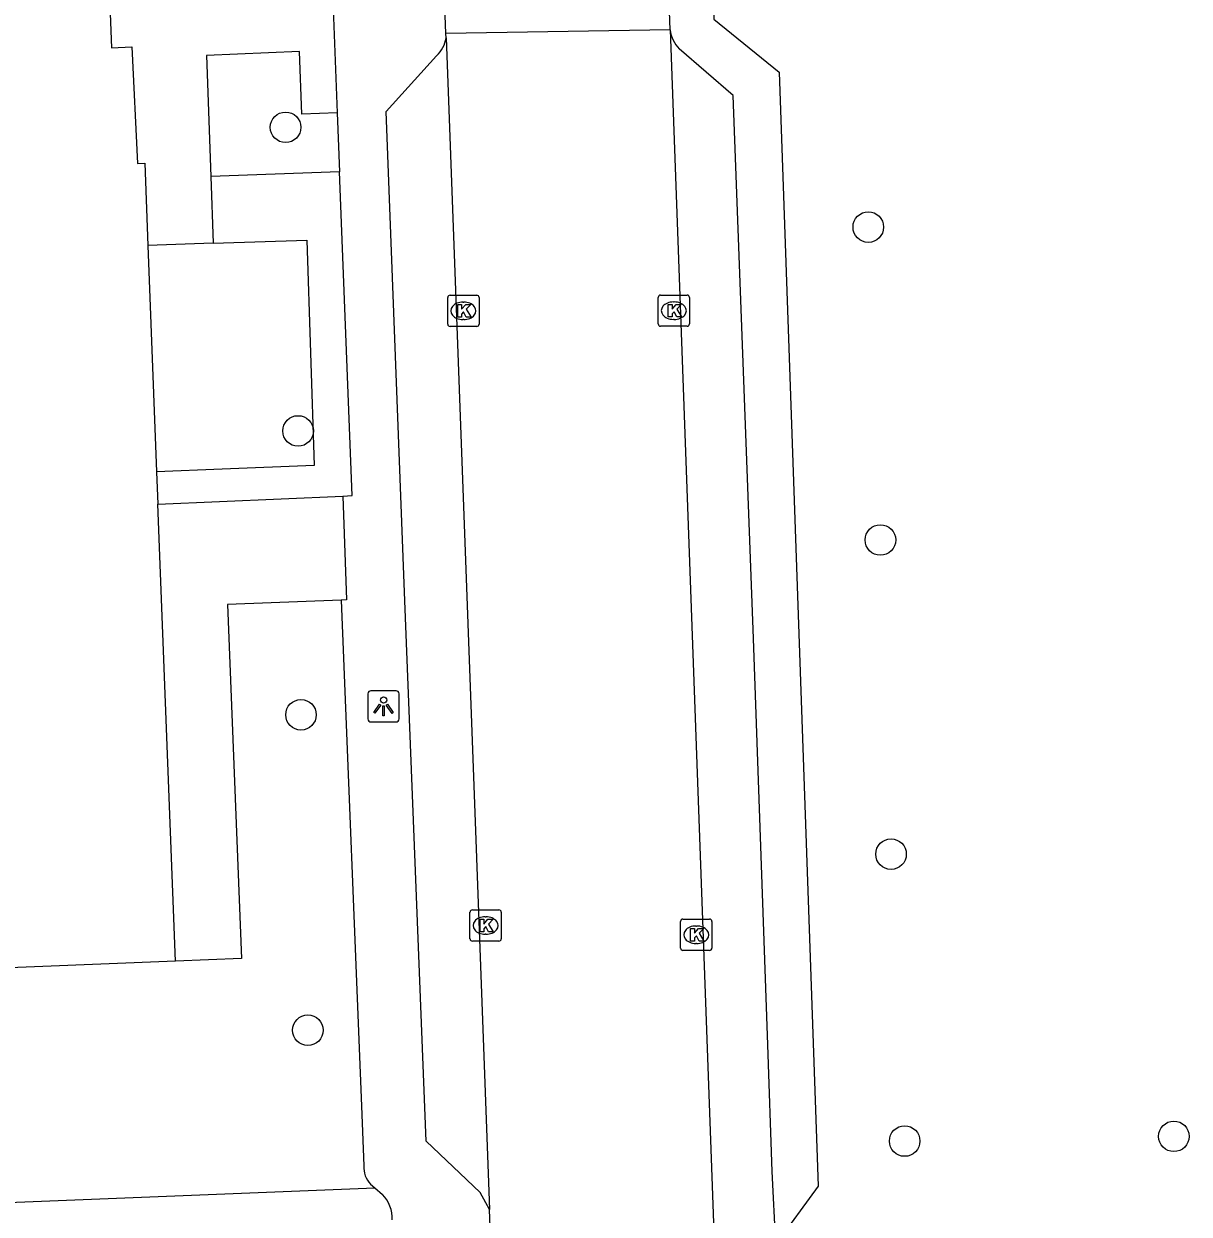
# Model space of a CAD drawing. Extents: x 160557 to 161245, y 385330 to 386505.
# Drawn here: x 160683.9 to 160721.17, y 386325.32 to 386363.39 of the extents above; entities that cross this region are included whole.
import ezdxf

# ---------------------------------------------------------------- set-up
doc = ezdxf.new("R2010")
doc.units = 0
for name, color, linetype in [('IMGEO_Boom', 7, 'Continuous'), ('IMGEO_Groenvoorziening', 7, 'Continuous'), ('IMGEO_Haag', 7, 'Continuous'), ('IMGEO_Kolk', 7, 'Continuous'), ('IMGEO_Lichtpunt', 7, 'Continuous'), ('IMGEO_Pand', 7, 'Continuous'), ('IMGEO_Rijbaan_lokaal_open', 7, 'Continuous'), ('IMGEO_Voetpad_open', 7, 'Continuous')]:
    doc.layers.add(name, color=color, linetype=linetype)

msp = doc.modelspace()

# ---------------------------------------------------------------- linework, layer by layer
at = {"layer": 'IMGEO_Boom'}
for centre in [(160692.27, 386360.082), (160710.906, 386356.891), (160692.669, 386350.369), (160711.292, 386346.882), (160692.762, 386341.292), (160711.633, 386336.834), (160692.982, 386331.201), (160712.069, 386327.657), (160720.679, 386327.807)]:
    msp.add_circle(centre, 0.489, dxfattribs=at)
at = {"layer": 'IMGEO_Groenvoorziening'}
msp.add_lwpolyline([(160650.409, 386325.628), (160650.618, 386324.382), (160695.129, 386326.155)], dxfattribs=at)
at = {"layer": 'IMGEO_Haag'}
for points in [[(160693.996, 386358.663), (160689.877, 386358.506)], [(160689.955, 386356.372), (160692.954, 386356.469), (160693.187, 386349.267), (160690.238, 386349.145), (160688.145, 386349.062)]]:
    msp.add_lwpolyline(points, dxfattribs=at)
at = {"layer": 'IMGEO_Kolk'}
for p, q in [((160697.53, 386354.711), (160698.382, 386354.711)), ((160704.26, 386354.717), (160705.112, 386354.717)), ((160697.455, 386353.785), (160697.455, 386354.637)), ((160697.943, 386354.491), (160697.968, 386354.491)), ((160698.456, 386354.637), (160698.456, 386353.785)), ((160704.185, 386353.791), (160704.185, 386354.643)), ((160704.673, 386354.497), (160704.698, 386354.497)), ((160705.186, 386354.643), (160705.186, 386353.791)), ((160697.966, 386353.931), (160697.941, 386353.931)), ((160704.696, 386353.937), (160704.671, 386353.937)), ((160698.382, 386353.711), (160697.53, 386353.711)), ((160705.112, 386353.717), (160704.26, 386353.717)), ((160698.167, 386334.124), (160698.167, 386334.976)), ((160698.242, 386335.05), (160699.094, 386335.05)), ((160699.168, 386334.976), (160699.168, 386334.124)), ((160698.655, 386334.83), (160698.68, 386334.83)), ((160704.903, 386333.829), (160704.903, 386334.681)), ((160704.978, 386334.755), (160705.83, 386334.755)), ((160705.391, 386334.535), (160705.416, 386334.535)), ((160705.904, 386334.681), (160705.904, 386333.829)), ((160698.678, 386334.27), (160698.653, 386334.27)), ((160699.094, 386334.05), (160698.242, 386334.05)), ((160705.83, 386333.755), (160704.978, 386333.755)), ((160705.414, 386333.975), (160705.389, 386333.975))]:
    msp.add_line(p, q, dxfattribs=at)
for points in [[(160697.53, 386354.711), (160698.382, 386354.711)], [(160704.26, 386354.717), (160705.112, 386354.717)], [(160697.455, 386353.785), (160697.455, 386354.637)], [(160697.776, 386354.411), (160697.899, 386354.411), (160697.899, 386354.26), (160698.029, 386354.411), (160698.193, 386354.411), (160698.047, 386354.26), (160698.2, 386354.011), (160698.048, 386354.011), (160697.963, 386354.175), (160697.899, 386354.108), (160697.899, 386354.011), (160697.776, 386354.011), (160697.776, 386354.411)], [(160698.456, 386354.637), (160698.456, 386353.785)], [(160704.185, 386353.791), (160704.185, 386354.643)], [(160704.506, 386354.417), (160704.629, 386354.417), (160704.629, 386354.266), (160704.759, 386354.417), (160704.923, 386354.417), (160704.777, 386354.266), (160704.93, 386354.017), (160704.778, 386354.017), (160704.693, 386354.181), (160704.629, 386354.114), (160704.629, 386354.017), (160704.506, 386354.017), (160704.506, 386354.417)], [(160705.186, 386354.643), (160705.186, 386353.791)], [(160698.382, 386353.711), (160697.53, 386353.711)], [(160705.112, 386353.717), (160704.26, 386353.717)], [(160698.167, 386334.124), (160698.167, 386334.976)], [(160698.242, 386335.05), (160699.094, 386335.05)], [(160699.168, 386334.976), (160699.168, 386334.124)], [(160698.488, 386334.75), (160698.611, 386334.75), (160698.611, 386334.599), (160698.741, 386334.75), (160698.905, 386334.75), (160698.759, 386334.599), (160698.912, 386334.35), (160698.76, 386334.35), (160698.675, 386334.514), (160698.611, 386334.447), (160698.611, 386334.35), (160698.488, 386334.35), (160698.488, 386334.75)], [(160704.903, 386333.829), (160704.903, 386334.681)], [(160704.978, 386334.755), (160705.83, 386334.755)], [(160705.904, 386334.681), (160705.904, 386333.829)], [(160705.224, 386334.455), (160705.347, 386334.455), (160705.347, 386334.304), (160705.477, 386334.455), (160705.641, 386334.455), (160705.495, 386334.304), (160705.648, 386334.055), (160705.496, 386334.055), (160705.411, 386334.219), (160705.347, 386334.152), (160705.347, 386334.055), (160705.224, 386334.055), (160705.224, 386334.455)], [(160699.094, 386334.05), (160698.242, 386334.05)], [(160705.83, 386333.755), (160704.978, 386333.755)]]:
    msp.add_lwpolyline(points, dxfattribs=at)
for centre, start, end in [((160697.532, 386354.635), 91.552, 178.448), ((160697.532, 386354.635), 91.552, 178.448), ((160698.38, 386354.635), 1.552, 88.448), ((160698.38, 386354.635), 1.552, 88.448), ((160704.262, 386354.641), 91.552, 178.448), ((160704.262, 386354.641), 91.552, 178.448), ((160705.11, 386354.641), 1.552, 88.448), ((160705.11, 386354.641), 1.552, 88.448), ((160697.532, 386353.787), 181.552, 268.448), ((160697.532, 386353.787), 181.552, 268.448), ((160698.38, 386353.787), 271.552, 358.448), ((160698.38, 386353.787), 271.552, 358.448), ((160704.262, 386353.793), 181.552, 268.448), ((160704.262, 386353.793), 181.552, 268.448), ((160705.11, 386353.793), 271.552, 358.448), ((160705.11, 386353.793), 271.552, 358.448), ((160698.244, 386334.974), 91.552, 178.448), ((160698.244, 386334.974), 91.552, 178.448), ((160699.092, 386334.974), 1.552, 88.448), ((160699.092, 386334.974), 1.552, 88.448), ((160704.98, 386334.679), 91.552, 178.448), ((160704.98, 386334.679), 91.552, 178.448), ((160705.828, 386334.679), 1.552, 88.448), ((160705.828, 386334.679), 1.552, 88.448), ((160698.244, 386334.126), 181.552, 268.448), ((160698.244, 386334.126), 181.552, 268.448), ((160699.092, 386334.126), 271.552, 358.448), ((160699.092, 386334.126), 271.552, 358.448), ((160704.98, 386333.831), 181.552, 268.448), ((160704.98, 386333.831), 181.552, 268.448), ((160705.828, 386333.831), 271.552, 358.448), ((160705.828, 386333.831), 271.552, 358.448)]:
    msp.add_arc(centre, 0.0765, start, end, dxfattribs=at)
for centre, major_axis, ratio, start_param, end_param in [((160697.942, 386354.211), (-0.387, 0.002), 0.722429, 4.712389, 7.853982), ((160697.967, 386354.211), (-0.39, 0.002), 0.717154, 1.570796, 4.712389), ((160704.672, 386354.217), (-0.387, 0.002), 0.722429, 4.712389, 7.853982), ((160704.697, 386354.217), (-0.39, 0.002), 0.717154, 1.570796, 4.712389), ((160698.654, 386334.55), (-0.387, 0.002), 0.722429, 4.712389, 7.853982), ((160698.679, 386334.55), (-0.39, 0.002), 0.717154, 1.570796, 4.712389), ((160705.39, 386334.255), (-0.387, 0.002), 0.722429, 4.712389, 7.853982), ((160705.415, 386334.255), (-0.39, 0.002), 0.717154, 1.570796, 4.712389)]:
    msp.add_ellipse(centre, major_axis=major_axis, ratio=ratio, start_param=start_param, end_param=end_param, dxfattribs=at)
at = {"layer": 'IMGEO_Lichtpunt'}
for p, q in [((160694.904, 386341.964), (160694.904, 386341.157)), ((160694.904, 386341.964), (160694.904, 386341.157)), ((160695.806, 386342.059), (160694.998, 386342.059)), ((160695.806, 386342.059), (160694.998, 386342.059)), ((160695.9, 386341.157), (160695.9, 386341.964)), ((160695.9, 386341.157), (160695.9, 386341.964)), ((160694.998, 386341.063), (160695.806, 386341.063)), ((160694.998, 386341.063), (160695.806, 386341.063))]:
    msp.add_line(p, q, dxfattribs=at)
for points in [[(160695.278, 386341.628), (160695.317, 386341.6), (160695.129, 386341.338), (160695.091, 386341.365), (160695.278, 386341.628)], [(160695.38, 386341.58), (160695.427, 386341.58), (160695.427, 386341.258), (160695.38, 386341.258), (160695.38, 386341.58)], [(160695.49, 386341.6), (160695.528, 386341.627), (160695.715, 386341.365), (160695.676, 386341.337), (160695.49, 386341.6)]]:
    msp.add_lwpolyline(points, dxfattribs=at)
msp.add_circle((160695.403, 386341.762), 0.0994, dxfattribs=at)
for centre, start, end in [((160694.998, 386341.964), 90, 180), ((160694.998, 386341.964), 90, 180), ((160695.806, 386341.964), 0, 90), ((160695.806, 386341.964), 0, 90), ((160694.998, 386341.157), 180, 270), ((160694.998, 386341.157), 180, 270), ((160695.806, 386341.157), 270, 0), ((160695.806, 386341.157), 270, 360)]:
    msp.add_arc(centre, 0.0946, start, end, dxfattribs=at)
at = {"layer": 'IMGEO_Pand'}
for points in [[(160688.749, 386333.407), (160664.605, 386332.445), (160662.8, 386378.134), (160686.941, 386379.087)], [(160686.941, 386379.087), (160687.383, 386367.885), (160686.494, 386367.85), (160686.697, 386362.629), (160687.356, 386362.66), (160687.534, 386358.928), (160687.764, 386358.939), (160687.866, 386356.304)], [(160687.866, 386356.304), (160688.145, 386349.062)], [(160688.145, 386349.062), (160688.185, 386348.027)], [(160688.749, 386333.407), (160688.185, 386348.027)]]:
    msp.add_lwpolyline(points, dxfattribs=at)
at = {"layer": 'IMGEO_Rijbaan_lokaal_open'}
for points in [[(160697.398, 386363.078), (160697.101, 386371.109)], [(160704.57, 386363.198), (160704.28, 386371.263)], [(160704.57, 386363.198), (160697.398, 386363.078)], [(160697.403, 386362.946), (160697.398, 386363.078)], [(160704.57, 386363.198), (160705.993, 386323.873), (160707.567, 386284.816), (160709.4, 386235.748), (160709.406, 386235.637), (160709.46, 386234.539)], [(160697.403, 386362.946), (160698.796, 386325.472)], [(160698.881, 386323.241), (160698.796, 386325.472)]]:
    msp.add_lwpolyline(points, dxfattribs=at)
at = {"layer": 'IMGEO_Voetpad_open'}
for points in [[(160705.645, 386372.53), (160705.968, 386363.544), (160708.053, 386361.847), (160709.14, 386330.783), (160709.3, 386326.209), (160707.948, 386324.355)], [(160693.531, 386370.532), (160693.922, 386360.548)], [(160693.922, 386360.548), (160692.786, 386360.505), (160692.711, 386362.503), (160689.735, 386362.376), (160689.877, 386358.506)], [(160698.796, 386325.472), (160698.496, 386326.007), (160696.767, 386327.649), (160696.078, 386344.934), (160695.489, 386360.584), (160697.095, 386362.372)], [(160707.948, 386324.355), (160707.833, 386326.687), (160707.692, 386330.732), (160707.239, 386343.73), (160706.583, 386361.102), (160704.861, 386362.592)], [(160693.922, 386360.548), (160693.996, 386358.663)], [(160689.877, 386358.506), (160689.955, 386356.372)], [(160694.097, 386348.28), (160694.402, 386348.308), (160693.996, 386358.663)], [(160689.955, 386356.372), (160687.866, 386356.304)], [(160688.185, 386348.027), (160694.097, 386348.28)], [(160694.097, 386348.28), (160694.216, 386344.968), (160694.042, 386344.961)], [(160694.042, 386344.961), (160690.408, 386344.819), (160690.861, 386333.499), (160688.749, 386333.407)], [(160694.042, 386344.961), (160694.701, 386328.768), (160694.772, 386326.864)], [(160694.987, 386326.279), (160695.129, 386326.155)], [(160695.129, 386326.155), (160695.364, 386325.949)]]:
    msp.add_lwpolyline(points, dxfattribs=at)
for centre, radius, start, end in [((160705.545, 386363.293), 0.979, 185.5792, 225.7213), ((160696.513, 386363.054), 0.896, 310.4671, 353.0982), ((160695.531, 386326.811), 0.761, 175.9925, 224.3664), ((160694.581, 386325.178), 1.099, 357.7163, 44.5471)]:
    msp.add_arc(centre, radius, start, end, dxfattribs=at)

doc.saveas('drawing.dxf')
